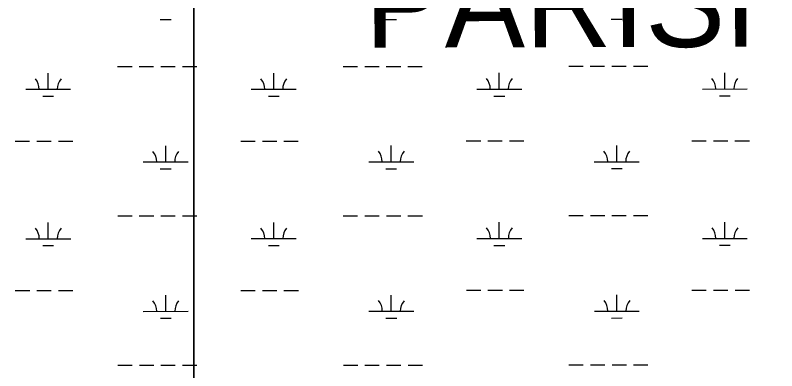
# Model space of a CAD drawing. Extents: x 3279314 to 3317160, y 734079 to 759431.
# Drawn here: x 3308692 to 3310387, y 754018 to 754810 of the extents above; entities that cross this region are included whole.
import ezdxf

# ---------------------------------------------------------------- set-up
doc = ezdxf.new("R2010")
doc.units = 0
for name, color, linetype in [('V-SITE-VEGE', 7, 'Continuous'), ('V-TOPO-GNAM-IDEN', 7, 'Continuous'), ('V-WETL-SWMP', 7, 'Continuous')]:
    doc.layers.add(name, color=color, linetype=linetype)

msp = doc.modelspace()

# ---------------------------------------------------------------- linework, layer by layer
at = {"layer": 'V-SITE-VEGE'}
msp.add_line((3309089.8, 755677.9), (3309089.8, 750712.2), dxfattribs=at)
msp.add_lwpolyline([(3309089.8, 750712.2), (3309089.8, 755677.9)], dxfattribs=at)
at = {"layer": 'V-WETL-SWMP'}
for p, q in [((3309015.1, 754800.6), (3309039.1, 754800.6)), ((3309517, 754800.8), (3309541, 754800.9)), ((3310018.9, 754801.1), (3310042.9, 754801.1)), ((3308765.7, 754645.1), (3308765.7, 754681.1)), ((3308920.3, 754695.9), (3308952.3, 754695.9)), ((3308968.3, 754695.9), (3309000.3, 754695.9)), ((3309016.3, 754695.9), (3309048.3, 754696)), ((3309064.3, 754696), (3309096.3, 754696)), ((3309267.7, 754645.3), (3309267.6, 754681.3)), ((3309422.2, 754696.2), (3309454.2, 754696.2)), ((3309470.2, 754696.2), (3309502.2, 754696.2)), ((3309518.2, 754696.2), (3309550.2, 754696.2)), ((3309566.2, 754696.2), (3309598.2, 754696.2)), ((3309769.6, 754645.6), (3309769.5, 754681.6)), ((3309924.1, 754696.4), (3309956.1, 754696.4)), ((3309972.1, 754696.4), (3310004.1, 754696.4)), ((3310020.1, 754696.5), (3310052.1, 754696.5)), ((3310068.1, 754696.5), (3310100.1, 754696.5)), ((3310271.5, 754645.8), (3310271.4, 754681.8)), ((3308715.7, 754645.1), (3308815.7, 754645.1)), ((3309217.7, 754645.3), (3309317.7, 754645.4)), ((3309255.7, 754629.9), (3309279.7, 754629.9)), ((3309719.6, 754645.6), (3309819.6, 754645.6)), ((3309757.6, 754630.1), (3309781.6, 754630.2)), ((3310221.5, 754645.8), (3310321.5, 754645.9)), ((3310259.5, 754630.4), (3310283.5, 754630.4)), ((3308753.8, 754629.6), (3308777.8, 754629.7)), ((3308692.4, 754529.6), (3308724.4, 754529.6)), ((3308740.4, 754529.6), (3308772.4, 754529.6)), ((3308788.4, 754529.7), (3308820.4, 754529.7)), ((3309194.3, 754529.9), (3309226.3, 754529.9)), ((3309242.3, 754529.9), (3309274.3, 754529.9)), ((3309290.3, 754529.9), (3309322.3, 754529.9)), ((3309696.2, 754530.1), (3309728.2, 754530.1)), ((3309744.2, 754530.1), (3309776.2, 754530.2)), ((3309792.2, 754530.2), (3309824.2, 754530.2)), ((3310198.1, 754530.4), (3310230.1, 754530.4)), ((3310246.1, 754530.4), (3310278.1, 754530.4)), ((3310294.1, 754530.4), (3310326.1, 754530.4)), ((3309027.3, 754483.3), (3309027.2, 754519.3)), ((3309529.2, 754483.6), (3309529.2, 754519.6)), ((3310031.1, 754483.9), (3310031.1, 754519.9)), ((3308977.3, 754483.3), (3309077.3, 754483.4)), ((3309479.2, 754483.6), (3309579.2, 754483.6)), ((3309981.1, 754483.8), (3310081.1, 754483.9)), ((3309015.3, 754467.9), (3309039.3, 754467.9)), ((3309517.2, 754468.2), (3309541.2, 754468.2)), ((3310019.1, 754468.4), (3310043.1, 754468.4)), ((3308920.5, 754363.2), (3308952.5, 754363.2)), ((3308968.5, 754363.2), (3309000.5, 754363.3)), ((3309016.5, 754363.3), (3309048.5, 754363.3)), ((3309064.5, 754363.3), (3309096.5, 754363.3)), ((3309422.4, 754363.5), (3309454.4, 754363.5)), ((3309470.4, 754363.5), (3309502.4, 754363.5)), ((3309518.4, 754363.5), (3309550.4, 754363.5)), ((3309566.4, 754363.6), (3309598.4, 754363.6)), ((3309924.3, 754363.7), (3309956.3, 754363.7)), ((3309972.3, 754363.8), (3310004.3, 754363.8)), ((3310020.3, 754363.8), (3310052.3, 754363.8)), ((3310068.3, 754363.8), (3310100.3, 754363.8)), ((3308765.9, 754312.4), (3308765.9, 754348.4)), ((3309267.8, 754312.7), (3309267.8, 754348.7)), ((3309769.7, 754312.9), (3309769.7, 754348.9)), ((3310271.6, 754313.2), (3310271.6, 754349.2)), ((3308715.9, 754312.4), (3308815.9, 754312.4)), ((3309217.8, 754312.6), (3309317.8, 754312.7)), ((3309719.7, 754312.9), (3309819.7, 754312.9)), ((3310221.6, 754313.1), (3310321.6, 754313.2)), ((3308753.9, 754297), (3308777.9, 754297)), ((3309255.8, 754297.2), (3309279.8, 754297.2)), ((3309757.7, 754297.5), (3309781.7, 754297.5)), ((3310259.6, 754297.7), (3310283.6, 754297.7)), ((3308692.6, 754196.9), (3308724.6, 754196.9)), ((3308740.6, 754197), (3308772.6, 754197)), ((3308788.6, 754197), (3308820.6, 754197)), ((3309194.5, 754197.2), (3309226.5, 754197.2)), ((3309242.5, 754197.2), (3309274.5, 754197.2)), ((3309290.5, 754197.2), (3309322.5, 754197.3)), ((3309696.4, 754197.4), (3309728.4, 754197.5)), ((3309744.4, 754197.5), (3309776.4, 754197.5)), ((3309792.4, 754197.5), (3309824.4, 754197.5)), ((3310198.3, 754197.7), (3310230.3, 754197.7)), ((3310246.3, 754197.7), (3310278.3, 754197.7)), ((3310294.3, 754197.7), (3310326.3, 754197.8)), ((3309027.4, 754150.7), (3309027.4, 754186.7)), ((3309529.3, 754150.9), (3309529.3, 754186.9)), ((3310031.2, 754151.2), (3310031.2, 754187.2)), ((3308977.4, 754150.6), (3309077.4, 754150.7)), ((3309479.3, 754150.9), (3309579.3, 754151)), ((3309981.2, 754151.2), (3310081.2, 754151.2)), ((3309015.4, 754135.2), (3309039.4, 754135.2)), ((3309517.3, 754135.5), (3309541.3, 754135.5)), ((3310019.3, 754135.7), (3310043.3, 754135.8)), ((3308920.6, 754030.5), (3308952.6, 754030.6)), ((3308968.6, 754030.6), (3309000.6, 754030.6)), ((3309016.6, 754030.6), (3309048.6, 754030.6)), ((3309064.6, 754030.6), (3309096.6, 754030.6)), ((3309422.6, 754030.8), (3309454.6, 754030.8)), ((3309470.6, 754030.8), (3309502.6, 754030.8)), ((3309518.6, 754030.9), (3309550.6, 754030.9)), ((3309566.6, 754030.9), (3309598.6, 754030.9)), ((3309924.5, 754031.1), (3309956.5, 754031.1)), ((3309972.5, 754031.1), (3310004.5, 754031.1)), ((3310020.5, 754031.1), (3310052.5, 754031.1)), ((3310068.5, 754031.1), (3310100.5, 754031.1))]:
    msp.add_line(p, q, dxfattribs=at)
for centre, start, end in [((3308710.5, 754645.5), 359.2573, 40.801), ((3308821, 754645.6), 139.2573, 180.801), ((3309212.4, 754645.8), 359.2573, 40.801), ((3309322.9, 754645.8), 139.2573, 180.801), ((3309714.3, 754646), 359.2573, 40.801), ((3309824.8, 754646.1), 139.2573, 180.801), ((3310216.2, 754646.3), 359.2573, 40.801), ((3310326.7, 754646.3), 139.2573, 180.801), ((3308972, 754483.8), 359.2573, 40.801), ((3309082.5, 754483.8), 139.2573, 180.801), ((3309473.9, 754484), 359.2573, 40.801), ((3309584.4, 754484.1), 139.2573, 180.801), ((3309975.8, 754484.3), 359.2573, 40.801), ((3310086.3, 754484.4), 139.2573, 180.801), ((3308710.7, 754312.8), 359.2573, 40.801), ((3308821.2, 754312.9), 139.2573, 180.801), ((3309212.6, 754313.1), 359.2573, 40.801), ((3309323.1, 754313.2), 139.2573, 180.801), ((3309714.5, 754313.4), 359.2573, 40.801), ((3309825, 754313.4), 139.2573, 180.801), ((3310216.4, 754313.6), 359.2573, 40.801), ((3310326.9, 754313.7), 139.2573, 180.801), ((3308972.2, 754151.1), 359.2573, 40.801), ((3309082.7, 754151.2), 139.2573, 180.801), ((3309474.1, 754151.4), 359.2573, 40.801), ((3309584.6, 754151.4), 139.2573, 180.801), ((3309976, 754151.6), 359.2573, 40.801), ((3310086.5, 754151.7), 139.2573, 180.801)]:
    msp.add_arc(centre, 35.2, start, end, dxfattribs=at)

# ---------------------------------------------------------------- texts
at = {"layer": 'V-TOPO-GNAM-IDEN'}
msp.add_text('PARISH,', height=200, rotation=0.1349, dxfattribs=at).set_placement((3309470.1, 754737.8))

doc.saveas('drawing.dxf')
